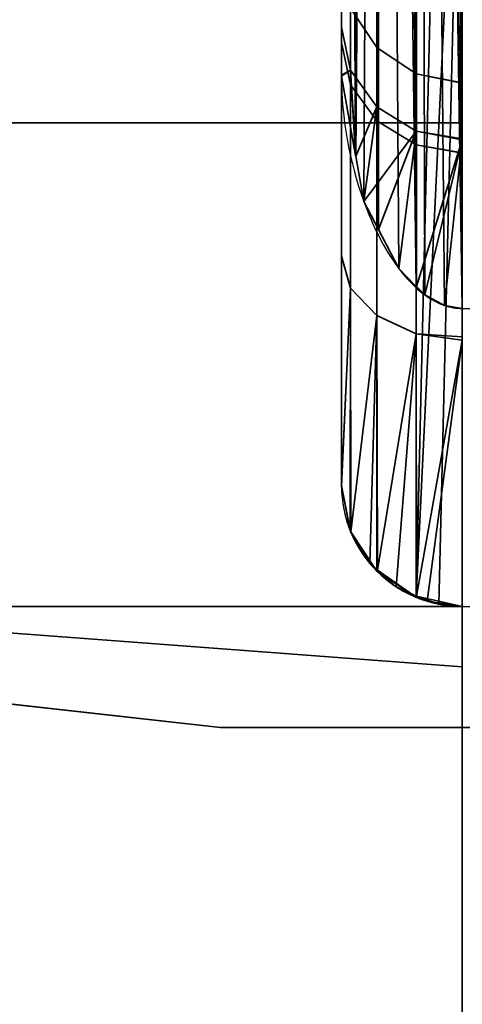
# Model space of a CAD drawing. Header units: millimetres. Extents: x -503 to 6703, y -110 to 249.
# Tile 634 of 656: x 2589.17 to 2591, y -26.15 to -22.07. Entities that reach past the tile are written whole.
import ezdxf

# ---------------------------------------------------------------- set-up
doc = ezdxf.new("R2010")
doc.units = ezdxf.units.MM
doc.layers.add('151', color=7, linetype='Continuous', true_color=0xffffff)

# ---------------------------------------------------------------- blocks, each defined once
blk = doc.blocks.new('UG_SURFACE_206')
at = {"layer": '151', "color": 254, "linetype": 'Continuous', "lineweight": 35}
for points in [[(2590.9264, -10.7449, 30.4946), (2590.8449, -10.7884, 30.4753), (2591.0001, -23.2676, 30.5)], [(2591.0001, -23.2676, 30.5), (2591.0001, -10.7324, 30.5), (2590.9264, -10.7449, 30.4946)], [(2590.8449, -10.7884, 30.4753), (2590.8101, -10.8239, 30.4592), (2591.0001, -23.2676, 30.5)], [(2590.8098, -23.1761, 30.4591), (2590.8098, -10.8239, 30.4591), (2590.7373, -10.8979, 30.4254)], [(2590.8101, -10.8239, 30.4592), (2590.8098, -10.8239, 30.4591), (2590.8098, -23.1761, 30.4591), (2590.8101, -23.1761, 30.4592)], [(2590.8101, -10.8239, 30.4592), (2590.8449, -23.2116, 30.4753), (2590.9264, -23.2551, 30.4946)], [(2590.8101, -10.8239, 30.4592), (2590.8101, -23.1761, 30.4592), (2590.8449, -23.2116, 30.4753)], [(2590.9264, -23.2551, 30.4946), (2591.0001, -23.2676, 30.5), (2590.8101, -10.8239, 30.4592)], [(2590.7373, -10.8979, 30.4254), (2590.6537, -11.0587, 30.347), (2590.8098, -23.1761, 30.4591)], [(2590.6532, -11.0595, 30.3466), (2590.5592, -22.6377, 30.1861), (2590.5926, -22.8245, 30.29)], [(2590.5592, -22.6377, 30.1861), (2590.6532, -11.0595, 30.3466), (2590.5926, -11.1755, 30.29)], [(2590.5926, -22.8245, 30.29), (2590.6532, -22.9405, 30.3466), (2590.6532, -11.0595, 30.3466)], [(2590.6537, -11.0587, 30.347), (2590.6532, -11.0595, 30.3466), (2590.6532, -22.9405, 30.3466), (2590.7373, -23.1021, 30.4254)], [(2590.7373, -23.1021, 30.4254), (2590.8098, -23.1761, 30.4591), (2590.6537, -11.0587, 30.347)], [(2590.5926, -11.1755, 30.29), (2590.5592, -11.3623, 30.1861), (2590.5592, -22.6377, 30.1861)], [(2590.5585, -22.6343, 30.1843), (2590.5585, -11.3657, 30.1843), (2590.5001, -11.6928, 30.0024)], [(2590.5592, -11.3623, 30.1861), (2590.5585, -11.3657, 30.1843), (2590.5585, -22.6343, 30.1843), (2590.5592, -22.6377, 30.1861)], [(2590.5001, -11.6928, 30.0024), (2590.5001, -11.6969, 30), (2590.5001, -22.3031, 30), (2590.5001, -22.3072, 30.0024)], [(2590.5001, -22.3072, 30.0024), (2590.5585, -22.6343, 30.1843), (2590.5001, -11.6928, 30.0024)], [(2590.5001, -11.6969, 30), (2590.5001, -21.8346, 28.0361), (2590.5001, -22.1033, 29.5634)], [(2590.5001, -22.167, 26.5214), (2590.5001, -21.8346, 28.0361), (2590.5001, -11.6969, 30), (2590.5001, -20, 24)], [(2590.5001, -22.1033, 29.5634), (2590.5001, -22.3031, 30), (2590.5001, -11.6969, 30)], [(2590.5001, -24, 24), (2590.5001, -20, 24), (2590.538, -20.1913, 23.8087), (2590.538, -24.1913, 23.8087)], [(2590.5001, -20, 24), (2590.5001, -24, 24), (2590.5001, -24, 24.565), (2590.5001, -23.0505, 25.2469)], [(2590.5001, -23.0505, 25.2469), (2590.5001, -22.167, 26.5214), (2590.5001, -20, 24)], [(2590.538, -24.1913, 23.8087), (2590.538, -20.1913, 23.8087), (2590.6465, -20.3536, 23.6464), (2590.6465, -24.3536, 23.6464)], [(2590.6465, -24.3536, 23.6464), (2590.6465, -20.3536, 23.6464), (2590.8086, -20.4619, 23.5381), (2590.8086, -24.4619, 23.5381)], [(2590.8086, -24.4619, 23.5381), (2590.8086, -20.4619, 23.5381), (2590.9026, -20.4904, 23.5096)], [(2590.8086, -24.4619, 23.5381), (2590.9026, -20.4904, 23.5096), (2591.0001, -20.5, 23.5)], [(2591.0001, -20.5, 23.5), (2590.9026, -24.4904, 23.5096), (2590.8086, -24.4619, 23.5381)], [(2591.0001, -20.5, 23.5), (2591.0001, -24.5, 23.5), (2590.9026, -24.4904, 23.5096)], [(2590.5001, -22.1033, 29.5634), (2590.5001, -21.8346, 28.0361), (2590.538, -22.0259, 28.0401), (2590.538, -22.2817, 29.4944)], [(2590.5001, -21.8346, 28.0361), (2590.5001, -22.167, 26.5214), (2590.538, -22.3424, 26.5979), (2590.538, -22.0259, 28.0401)], [(2590.538, -22.2817, 29.4944), (2590.538, -22.0259, 28.0401), (2590.6465, -22.1881, 28.0435), (2590.6465, -22.433, 29.4358)], [(2590.538, -22.0259, 28.0401), (2590.538, -22.3424, 26.5979), (2590.6465, -22.4911, 26.6627), (2590.6465, -22.1881, 28.0435)], [(2590.5001, -22.3031, 30), (2590.5001, -22.1033, 29.5634), (2590.538, -22.2817, 29.4944)], [(2590.5001, -22.167, 26.5214), (2590.5001, -23.0505, 25.2469), (2590.538, -23.1836, 25.3844), (2590.538, -22.3424, 26.5979)], [(2590.6465, -22.433, 29.4358), (2590.6465, -22.1881, 28.0435), (2590.8086, -22.2964, 28.0458), (2590.8086, -22.5341, 29.3967)], [(2590.6465, -22.1881, 28.0435), (2590.6465, -22.4911, 26.6627), (2590.8086, -22.5904, 26.706), (2590.8086, -22.2964, 28.0458)], [(2590.538, -22.2817, 29.4944), (2590.5001, -22.3072, 30.0024), (2590.5001, -22.3031, 30)], [(2590.538, -22.2817, 29.4944), (2590.5585, -22.6343, 30.1843), (2590.5001, -22.3072, 30.0024)], [(2590.538, -22.2817, 29.4944), (2590.5592, -22.6377, 30.1861), (2590.5585, -22.6343, 30.1843)], [(2590.5592, -22.6377, 30.1861), (2590.538, -22.2817, 29.4944), (2590.6465, -22.433, 29.4358)], [(2591.0001, -22.6236, 26.729), (2591.0001, -22.3362, 28.0388), (2590.8086, -22.2964, 28.0458), (2590.8086, -22.5904, 26.706)], [(2590.8086, -22.5341, 29.3967), (2590.8086, -22.2964, 28.0458), (2591.0001, -22.3345, 28.0466), (2591.0001, -22.5654, 29.3595)], [(2591.0001, -22.3362, 28.0388), (2591.0001, -22.3345, 28.0466), (2590.8086, -22.2964, 28.0458)], [(2590.538, -22.3424, 26.5979), (2590.538, -23.1836, 25.3844), (2590.6465, -23.2965, 25.5009), (2590.6465, -22.4911, 26.6627)], [(2590.6465, -22.433, 29.4358), (2590.5926, -22.8245, 30.29), (2590.5592, -22.6377, 30.1861)], [(2590.5926, -22.8245, 30.29), (2590.6465, -22.433, 29.4358), (2590.8086, -22.5341, 29.3967)], [(2590.6465, -22.4911, 26.6627), (2590.6465, -23.2965, 25.5009), (2590.8086, -23.3719, 25.5787), (2590.8086, -22.5904, 26.706)], [(2590.8086, -22.5341, 29.3967), (2590.6532, -22.9405, 30.3466), (2590.5926, -22.8245, 30.29)], [(2590.7373, -23.1021, 30.4254), (2590.6532, -22.9405, 30.3466), (2590.8086, -22.5341, 29.3967)], [(2590.8086, -22.5341, 29.3967), (2590.8098, -23.1761, 30.4591), (2590.7373, -23.1021, 30.4254)], [(2590.8086, -22.5341, 29.3967), (2590.8101, -23.1761, 30.4592), (2590.8098, -23.1761, 30.4591)], [(2590.8101, -23.1761, 30.4592), (2590.8086, -22.5341, 29.3967), (2591.0001, -22.5696, 29.383)], [(2591.0001, -22.5654, 29.3595), (2591.0001, -22.5696, 29.383), (2590.8086, -22.5341, 29.3967)], [(2590.8086, -22.5904, 26.706), (2591.0001, -22.6253, 26.7212), (2591.0001, -22.6236, 26.729)], [(2591.0001, -23.3848, 25.6257), (2591.0001, -22.6253, 26.7212), (2590.8086, -22.5904, 26.706), (2590.8086, -23.3719, 25.5787)], [(2591.0001, -22.5696, 29.383), (2590.8449, -23.2116, 30.4753), (2590.8101, -23.1761, 30.4592)], [(2590.9264, -23.2551, 30.4946), (2590.8449, -23.2116, 30.4753), (2591.0001, -22.5696, 29.383)], [(2591.0001, -22.5696, 29.383), (2591.0001, -23.2676, 30.5), (2590.9264, -23.2551, 30.4946)], [(2590.538, -23.1836, 25.3844), (2590.5001, -23.0505, 25.2469), (2590.5001, -24, 24.565)], [(2590.538, -23.1836, 25.3844), (2590.5001, -24.0041, 24.5674), (2590.5356, -24.1851, 24.6796)], [(2590.5001, -24, 24.565), (2590.5001, -24.0041, 24.5674), (2590.538, -23.1836, 25.3844)], [(2590.5356, -24.1851, 24.6796), (2590.539, -24.1908, 24.6833), (2590.538, -23.1836, 25.3844)], [(2590.6465, -23.2965, 25.5009), (2590.538, -23.1836, 25.3844), (2590.539, -24.1908, 24.6833)], [(2590.539, -24.1908, 24.6833), (2590.539, -24.1908, 24.6833), (2590.538, -23.1836, 25.3844)], [(2590.539, -24.1908, 24.6833), (2590.6179, -24.3226, 24.7673), (2590.6465, -23.2965, 25.5009)], [(2590.6179, -24.3226, 24.7673), (2590.6494, -24.3503, 24.7854), (2590.6465, -23.2965, 25.5009)], [(2590.8086, -23.3719, 25.5787), (2590.6465, -23.2965, 25.5009), (2590.6494, -24.3504, 24.7854)], [(2590.6494, -24.3503, 24.7854), (2590.6494, -24.3504, 24.7854), (2590.6465, -23.2965, 25.5009)], [(2590.6494, -24.3504, 24.7854), (2590.7261, -24.4183, 24.8297), (2590.8086, -23.3719, 25.5787)], [(2590.7261, -24.4183, 24.8297), (2590.8105, -24.4578, 24.8559), (2590.8086, -23.3719, 25.5787)], [(2590.8086, -23.3719, 25.5787), (2591.0001, -23.3984, 25.6061), (2591.0001, -23.3848, 25.6257)], [(2591.0001, -23.3984, 25.6061), (2590.8086, -23.3719, 25.5787), (2590.8105, -24.4578, 24.8559)], [(2590.8105, -24.4578, 24.8559), (2590.8105, -24.4578, 24.8559), (2590.8086, -23.3719, 25.5787)], [(2590.8105, -24.4578, 24.8559), (2590.8546, -24.4784, 24.8695), (2591.0001, -23.3984, 25.6061)], [(2590.8546, -24.4784, 24.8695), (2591.0001, -24.5, 24.884), (2591.0001, -23.3984, 25.6061)], [(2590.5001, -24.0041, 24.5674), (2590.5001, -24, 24.565), (2590.5001, -24, 24)], [(2590.5001, -24, 24), (2590.538, -24.1913, 23.8087), (2590.5001, -24.0041, 24.5674)], [(2590.5356, -24.1851, 24.6796), (2590.5001, -24.0041, 24.5674), (2590.538, -24.1913, 23.8087)], [(2590.538, -24.1913, 23.8087), (2590.539, -24.1908, 24.6833), (2590.5356, -24.1851, 24.6796)], [(2590.539, -24.1908, 24.6833), (2590.539, -24.1908, 24.6833), (2590.538, -24.1913, 23.8087), (2590.6465, -24.3536, 23.6464)], [(2590.6179, -24.3226, 24.7673), (2590.539, -24.1908, 24.6833), (2590.6465, -24.3536, 23.6464)], [(2590.6465, -24.3536, 23.6464), (2590.6494, -24.3503, 24.7854), (2590.6179, -24.3226, 24.7673)], [(2590.6494, -24.3504, 24.7854), (2590.6494, -24.3503, 24.7854), (2590.6465, -24.3536, 23.6464), (2590.8086, -24.4619, 23.5381)], [(2590.7261, -24.4183, 24.8297), (2590.6494, -24.3504, 24.7854), (2590.8086, -24.4619, 23.5381)], [(2590.8086, -24.4619, 23.5381), (2590.8105, -24.4578, 24.8559), (2590.7261, -24.4183, 24.8297)], [(2590.8105, -24.4578, 24.8559), (2590.8105, -24.4578, 24.8559), (2590.8086, -24.4619, 23.5381), (2590.9026, -24.4904, 23.5096)], [(2590.8546, -24.4784, 24.8695), (2590.8105, -24.4578, 24.8559), (2591.0001, -24.5, 23.5)], [(2590.9026, -24.4904, 23.5096), (2591.0001, -24.5, 23.5), (2590.8105, -24.4578, 24.8559)], [(2591.0001, -24.5, 23.5), (2591.0001, -24.5, 24.884), (2590.8546, -24.4784, 24.8695)]]:
    blk.add_3dface(points, dxfattribs=at)
blk = doc.blocks.new('UG_SURFACE_213')
at = {"layer": '151', "color": 35, "linetype": 'Continuous', "lineweight": 35}
for points in [[(2581.5556, -22.5, 1120), (2591.0001, -14, 1120), (2591.0001, -22.5, 1120)], [(2591.0001, -14, 1144.0001), (2581.5556, -22.5, 1144.0001), (2591.0001, -22.5, 1144.0001)], [(2581.5556, -22.5, 1144.0001), (2591.0001, -14, 1144.0001), (2591.0001, -14, 1120), (2581.5556, -22.5, 1120)], [(2591.0001, -24.5, 1036.9999), (2571.0001, -24.5, 1036.9999), (2571.0001, -17, 1036.9999), (2591.0001, -17, 1036.9999)], [(2591.0001, -17, 1067), (2571.0001, -17, 1067), (2571.0001, -24.5, 1067), (2591.0001, -24.5, 1067)], [(2581.5556, -22.5, 1116.5), (2591.0001, -22.5, 1116.5), (2591.0001, -24.75, 1116.5), (2581.0001, -24, 1116.5)], [(2581.0001, -24, 1147.5), (2591.0001, -24.75, 1147.5), (2591.0001, -22.5, 1147.5), (2581.5556, -22.5, 1147.5)], [(2581.5556, -22.5, 1116.5), (2581.5556, -22.5, 1120), (2591.0001, -22.5, 1120), (2591.0001, -22.5, 1116.5)], [(2581.5556, -22.5, 1144.0001), (2581.5556, -22.5, 1147.5), (2591.0001, -22.5, 1147.5), (2591.0001, -22.5, 1144.0001)], [(2591.0001, -24.75, 1116.5), (2591.0001, -25, 1116.5), (2589.9999, -25, 1116.5), (2581.0001, -24, 1116.5)], [(2581.0001, -24, 1147.5), (2589.9999, -25, 1147.5), (2591.0001, -25, 1147.5), (2591.0001, -24.75, 1147.5)], [(2589.9999, -25, 1116.5), (2589.9999, -25, 1147.5), (2581.0001, -24, 1147.5), (2581.0001, -24, 1116.5)], [(2591.0001, -24.5, 1067), (2571.0001, -24.5, 1067), (2571.0001, -24.5, 1036.9999), (2591.0001, -24.5, 1036.9999)], [(2589.9999, -25, 1147.5), (2589.9999, -25, 1116.5), (2591.0001, -25, 1116.5), (2591.0001, -25, 1147.5)]]:
    blk.add_3dface(points, dxfattribs=at)
blk = doc.blocks.new('UG_SURFACE_235')
at = {"layer": '151', "color": 252, "linetype": 'Continuous', "lineweight": 35}
for points in [[(2581.5556, -22.5, 1120), (2591.0001, -14, 1120), (2591.0001, -22.5, 1120)], [(2591.0001, -14, 1144.0001), (2581.5556, -22.5, 1144.0001), (2591.0001, -22.5, 1144.0001)], [(2581.5556, -22.5, 1144.0001), (2591.0001, -14, 1144.0001), (2591.0001, -14, 1120), (2581.5556, -22.5, 1120)], [(2591.0001, -24.5, 1036.9999), (2571.0001, -24.5, 1036.9999), (2571.0001, -17, 1036.9999), (2591.0001, -17, 1036.9999)], [(2591.0001, -17, 1067), (2571.0001, -17, 1067), (2571.0001, -24.5, 1067), (2591.0001, -24.5, 1067)], [(2581.5556, -22.5, 1116.5), (2591.0001, -22.5, 1116.5), (2591.0001, -24.75, 1116.5), (2581.0001, -24, 1116.5)], [(2581.0001, -24, 1147.5), (2591.0001, -24.75, 1147.5), (2591.0001, -22.5, 1147.5), (2581.5556, -22.5, 1147.5)], [(2581.5556, -22.5, 1116.5), (2581.5556, -22.5, 1120), (2591.0001, -22.5, 1120), (2591.0001, -22.5, 1116.5)], [(2581.5556, -22.5, 1144.0001), (2581.5556, -22.5, 1147.5), (2591.0001, -22.5, 1147.5), (2591.0001, -22.5, 1144.0001)], [(2591.0001, -24.75, 1116.5), (2591.0001, -25, 1116.5), (2589.9999, -25, 1116.5), (2581.0001, -24, 1116.5)], [(2581.0001, -24, 1147.5), (2589.9999, -25, 1147.5), (2591.0001, -25, 1147.5), (2591.0001, -24.75, 1147.5)], [(2589.9999, -25, 1116.5), (2589.9999, -25, 1147.5), (2581.0001, -24, 1147.5), (2581.0001, -24, 1116.5)], [(2591.0001, -24.5, 1067), (2571.0001, -24.5, 1067), (2571.0001, -24.5, 1036.9999), (2591.0001, -24.5, 1036.9999)], [(2589.9999, -25, 1147.5), (2589.9999, -25, 1116.5), (2591.0001, -25, 1116.5), (2591.0001, -25, 1147.5)]]:
    blk.add_3dface(points, dxfattribs=at)
blk = doc.blocks.new('UG_SURFACE_286')
at = {"layer": '151', "color": 252, "linetype": 'Continuous', "lineweight": 35}
for points in [[(2585.5, -26.22, 2021.75), (3414.5, -26.22, 2021.75), (3414.5, 62.62, 2021.75), (2585.5, 62.62, 2021.75)], [(2586.9999, -26.22, 2020.2501), (2586.9999, 62.62, 2020.2501), (3413.0001, 62.62, 2020.2501), (3413.0001, -26.22, 2020.2501)], [(2532.0001, -9.3, 2075.2499), (2532.0001, -26.22, 2075.2499), (3467.9999, -26.22, 2075.2499), (3467.9999, -9.3, 2075.2499)], [(2533.5, -9.3, 2073.75), (3466.5, -9.3, 2073.75), (3466.5, -26.22, 2073.75), (2533.5, -26.22, 2073.75)]]:
    blk.add_3dface(points, dxfattribs=at)
blk = doc.blocks.new('UG_SURFACE_297')
at = {"layer": '151', "color": 252, "linetype": 'Continuous', "lineweight": 35}
for points in [[(2588.0001, -21.4931, -7.8453), (3411.9999, -21.4931, -7.8453), (3411.9999, -27.6435, -10.0838), (2588.0001, -27.6435, -10.0838)], [(2588.0001, -27.9855, -9.1441), (3411.9999, -27.9855, -9.1441), (3411.9999, -21.8352, -6.9056), (2588.0001, -21.8352, -6.9056)]]:
    blk.add_3dface(points, dxfattribs=at)

msp = doc.modelspace()

# ---------------------------------------------------------------- linework, layer by layer
at = {"layer": '151', "color": 251, "linetype": 'Continuous', "lineweight": -3, "true_color": 0x636466}
for p, q in [((2591, -10.7324, 30.5), (2591, -23.2676, 30.5)), ((2590.5, -22.3031, 30), (2590.5, -11.6969, 30)), ((2591, -14, 1120), (2591, -22.5, 1120)), ((2591, -22.5, 1144), (2591, -14, 1144)), ((2591, -22.5, 1144), (2591, -14, 1144)), ((2591, -14, 1120), (2591, -22.5, 1120)), ((2591, -17, 1037), (2591, -24.5, 1037)), ((2591, -24.5, 1067), (2591, -17, 1067)), ((2591, -17, 1037), (2591, -24.5, 1037)), ((2591, -24.5, 1067), (2591, -17, 1067)), ((2591, -25, 30.5), (2591, -19.41, 30.5)), ((2591, -19.41, 2017), (2591, -30, 2017)), ((2590.5, -20, 24), (2590.5, -24, 24)), ((2591, -24.5, 23.5), (2591, -20.5, 23.5)), ((2581.5556, -22.5, 1147.5), (2591, -22.5, 1147.5)), ((2581.5556, -22.5, 1116.5), (2591, -22.5, 1116.5)), ((2581.5556, -22.5, 1120), (2591, -22.5, 1120)), ((2581.5556, -22.5, 1144), (2591, -22.5, 1144)), ((2581.5556, -22.5, 1120), (2591, -22.5, 1120)), ((2581.5556, -22.5, 1147.5), (2591, -22.5, 1147.5)), ((2581.5556, -22.5, 1116.5), (2591, -22.5, 1116.5)), ((2581.5556, -22.5, 1144), (2591, -22.5, 1144)), ((2591, -22.5, 1116.5), (2591, -25, 1116.5)), ((2591, -22.5, 1147.5), (2591, -22.5, 1144)), ((2591, -22.5, 1120), (2591, -22.5, 1116.5)), ((2591, -25, 1147.5), (2591, -22.5, 1147.5)), ((2591, -22.5, 1147.5), (2591, -22.5, 1144)), ((2591, -22.5, 1116.5), (2591, -25, 1116.5)), ((2591, -25, 1147.5), (2591, -22.5, 1147.5)), ((2591, -22.5, 1120), (2591, -22.5, 1116.5)), ((2591, -23.2676, 30.5), (2591.5, -23.2676, 30.5)), ((2590, -25, 1116.5), (2581, -24, 1116.5)), ((2581, -24, 1147.5), (2590, -25, 1147.5)), ((2590, -25, 1116.5), (2581, -24, 1116.5)), ((2581, -24, 1147.5), (2590, -25, 1147.5)), ((2590.5, -24, 24), (2590.5, -24, 24.565)), ((2571, -24.5, 1037), (2591, -24.5, 1037)), ((2571, -24.5, 1067), (2591, -24.5, 1067)), ((2571, -24.5, 1037), (2591, -24.5, 1037)), ((2571, -24.5, 1067), (2591, -24.5, 1067)), ((2591, -24.5, 24.884), (2591.5, -24.5, 24.884)), ((2591, -24.5, 23.5), (2591.5, -24.5, 23.5)), ((2591, -24.5, 24.884), (2591, -24.5, 23.5)), ((2591, -24.5, 1037), (2591, -24.5, 1067)), ((2591, -24.5, 1037), (2591, -24.5, 1067)), ((2590, -25, 1147.5), (2590, -25, 1116.5)), ((2590, -25, 1116.5), (2591, -25, 1116.5)), ((2590, -25, 1147.5), (2591, -25, 1147.5)), ((2590, -25, 1147.5), (2591, -25, 1147.5)), ((2590, -25, 1147.5), (2590, -25, 1116.5)), ((2590, -25, 1116.5), (2591, -25, 1116.5)), ((2591, -25, 30.5), (3409, -25, 30.5)), ((3409, -25), (2591, -25)), ((2591, -25, 1116.5), (2591, -25, 1147.5)), ((2591, -25, 1116.5), (2591, -25, 1147.5)), ((2591, -25), (2591, -30)), ((2591, -25), (2591, -25, 30.5))]:
    msp.add_line(p, q, dxfattribs=at)
at = {"layer": '151', "color": 251, "linetype": 'Continuous', "lineweight": -3, "true_color": 0x636466, "extrusion": (1, 0, 0)}
for centre, radius in [((-19, 979.5, 2591), 4), ((-19, 1189.5, 2591), 4), ((-19, 979.5, 2591), 4), ((-19, 1189.5, 2591), 4), ((-21, 1012, 2591), 5), ((-21, 1012, 2591), 5)]:
    msp.add_circle(centre, radius, dxfattribs=at)
at = {"layer": '151', "color": 251, "linetype": 'Continuous', "lineweight": -3, "true_color": 0x636466, "extrusion": (-1, 0, 0)}
for centre, radius, start, end in [((19, 977, -2591), 10, 180, 0), ((19, 1192, -2591), 10, 0, 180), ((25.8337, 28.1199, -2591), 3.5, 137.1538, 247.6007)]:
    msp.add_arc(centre, radius, start, end, dxfattribs=at)
at = {"layer": '151', "color": 251, "linetype": 'Continuous', "lineweight": -3, "true_color": 0x636466, "extrusion": (1, 0, 0)}
msp.add_arc((-25.8337, 28.1199, 2590.5), 4, 297.2856, 28.0361, dxfattribs=at)
at = {"layer": '151', "color": 251, "linetype": 'Continuous', "lineweight": -3, "true_color": 0x636466, "extrusion": (0, -0.707107, 0.707107)}
msp.add_ellipse((2591, -24, 24), major_axis=(0, 0.5, 0.5), ratio=0.707107, start_param=1.570796, end_param=3.141593, dxfattribs=at)
at = {"layer": '151', "color": 251, "linetype": 'Continuous', "lineweight": -3, "true_color": 0x636466}
for points, knots in [([(2590.5, -22.3031, 30), (2590.5, -22.3045, 30.0008), (2590.5, -22.3058, 30.0016), (2590.5005, -22.4784, 30.1052), (2590.5311, -22.6554, 30.2034), (2590.6277, -22.9208, 30.3392), (2590.6732, -23.0169, 30.3859), (2590.7676, -23.1423, 30.4442), (2590.8028, -23.1809, 30.4616), (2590.8694, -23.2296, 30.4833), (2590.8969, -23.2451, 30.4902), (2590.9498, -23.2631, 30.498), (2590.9751, -23.2676, 30.5), (2591, -23.2676, 30.5)], [0, 0, 0, 0, 0.0037, 0.0037, 0.475418, 0.475418, 0.742572, 0.742572, 0.868357, 0.868357, 0.941855, 0.941855, 1, 1, 1, 1]), ([(2590.5, -24, 24.565), (2590.5, -24.0014, 24.5658), (2590.5, -24.0027, 24.5666), (2590.5005, -24.0655, 24.6049), (2590.5125, -24.1274, 24.6433), (2590.555, -24.234, 24.7104), (2590.5828, -24.2809, 24.7403), (2590.6483, -24.3585, 24.7905), (2590.6848, -24.3913, 24.8119), (2590.7647, -24.4436, 24.8464), (2590.8084, -24.4644, 24.8602), (2590.9008, -24.4924, 24.8789), (2590.9508, -24.5, 24.884), (2591, -24.5, 24.884)], [0, 0, 0, 0, 0.005549, 0.005549, 0.258422, 0.258422, 0.471759, 0.471759, 0.655164, 0.655164, 0.827167, 0.827167, 1, 1, 1, 1])]:
    msp.add_open_spline(points, degree=3, knots=knots, dxfattribs=at)

# ---------------------------------------------------------------- block references
for name in ['UG_SURFACE_286', 'UG_SURFACE_213', 'UG_SURFACE_297', 'UG_SURFACE_235', 'UG_SURFACE_206']:
    msp.add_blockref(name, (0, 0), dxfattribs=at)

doc.saveas('drawing.dxf')
